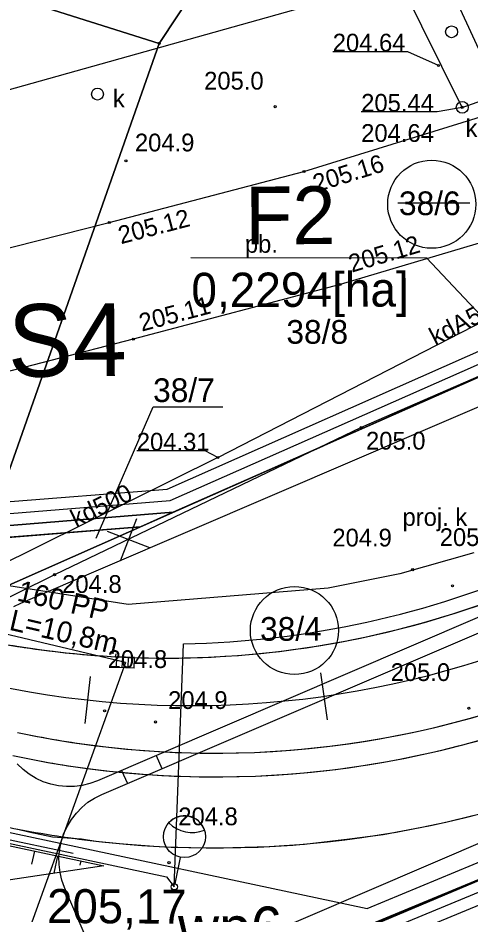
# Model space of a CAD drawing. Extents: x 6512606 to 6513006, y 6022524 to 6022728.
# Drawn here: x 6512813.48 to 6512832.56, y 6022573.02 to 6022610.86 of the extents above; entities that cross this region are included whole.
import ezdxf

# ---------------------------------------------------------------- set-up
doc = ezdxf.new("R2010")
doc.units = 0
for name, color, linetype in [('20', 7, 'Continuous'), ('203-punkt graniczny', 7, 'Continuous'), ('211-numer działki ewidencyjnej', 7, 'Continuous'), ('217-kontur klasyfikacyjny', 7, 'Continuous'), ('218-kontur użytku gruntowego', 7, 'Continuous'), ('219-działka ewidencyjna', 7, 'Continuous'), ('3', 7, 'Continuous'), ('4', 7, 'Continuous'), ('6', 7, 'Continuous'), ('Default', 7, 'Continuous'), ('E_OSW_KABLE', 7, 'Continuous'), ('E_OSW_LAMPA', 7, 'Continuous'), ('kolor_kostka_bet', 7, 'Continuous'), ('kolor_sc_rowerowa', 7, 'Continuous'), ('Level 47', 7, 'Continuous'), ('Level 60', 7, 'Continuous'), ('maxp_bariera_ochronna', 7, 'Continuous'), ('maxp_inst_energ', 7, 'Continuous'), ('maxp_inst_wodociągowa', 7, 'Continuous'), ('maxp_kan_deszczowa', 7, 'Continuous'), ('maxp_kratki', 7, 'Continuous'), ('maxp_krawężnik', 7, 'Continuous'), ('maxp_likwidacje', 7, 'Continuous'), ('maxp_obrzeże', 7, 'Continuous'), ('maxp_opisy', 7, 'Continuous'), ('maxp_os', 7, 'Continuous'), ('maxp_ramka_2', 7, 'Continuous'), ('maxp_skarpa', 7, 'Continuous'), ('Obszar opracowania', 7, 'Continuous'), ('obszar utwardzony', 7, 'Continuous'), ('obszar utwardzony-Atr17', 7, 'Continuous'), ('ogrodzenie', 7, 'Continuous'), ('ogrodzenie trwałe', 7, 'Continuous'), ('pikieta naturalna', 7, 'Continuous'), ('pikieta naturalna-Atr2', 7, 'Continuous'), ('pikieta sztuczna', 7, 'Continuous'), ('pikieta sztuczna-Atr2', 7, 'Continuous'), ('podpora związana z budynkiem (punkt)', 7, 'Continuous'), ('przewód gazowy (linia)', 7, 'Continuous'), ('przewód kanalizacyjny', 7, 'Continuous'), ('przewód kanalizacyjny (linia)', 7, 'Continuous'), ('przewód kanalizacyjny-Atr1', 7, 'Continuous'), ('punkt o określonej wysokości (sieć kanalizacyjna)', 7, 'Continuous'), ('punkt o określonej wysokości (sieć kanalizacyjna)-Atr2', 7, 'Continuous'), ('punkt o określonej wysokości (sieć kanalizacyjna)-Atr3', 7, 'Continuous'), ('punkt wysokościowy naturalny', 7, 'Continuous'), ('punkt wysokościowy naturalny-Atr2', 7, 'Continuous'), ('rzedna', 7, 'Continuous'), ('rzedna-Atr2', 7, 'Continuous'), ('urządzenie techniczne projektowane lub w budowie (sieć kanalizacyjna) - powierzchnia - ob. projektowany', 7, 'Continuous'), ('urządzenie techniczne projektowane lub w budowie (sieć kanalizacyjna) - powierzchnia - ob. projektowany-Atr17', 7, 'Continuous'), ('właz okrągły - siec kanalizacyjna (punkt)', 7, 'Continuous'), ('właz okrągły - siec kanalizacyjna (punkt)-Atr17', 7, 'Continuous')]:
    doc.layers.add(name, color=color, linetype=linetype)

# ---------------------------------------------------------------- blocks, each defined once
blk = doc.blocks.new('203')
at = {"layer": 'Default'}
blk.add_circle((0, 0), 0.45, dxfattribs=at)
blk = doc.blocks.new('PW01')
at = {"layer": 'Default'}
blk.add_circle((0, 0), 0.45, dxfattribs=at)
blk = doc.blocks.new('US22')
at = {"layer": 'Default'}
blk.add_circle((0, 0), 2.5, dxfattribs=at)
blk = doc.blocks.new('IB04')
at = {"layer": 'Default'}
blk.add_circle((0, 0), 2.5, dxfattribs=at)

msp = doc.modelspace()

# ---------------------------------------------------------------- linework, layer by layer
msp.add_line((6512804.476, 6022588.74), (6512820.033, 6022589.983))
at = {"layer": '20'}
msp.add_line((6512818.017, 6022583.64), (6512813.949, 6022572.326), dxfattribs=at)
at = {"layer": '211-numer działki ewidencyjnej'}
msp.add_lwpolyline([(6512816.786, 6022588.887), (6512819.187, 6022594.439), (6512822.133, 6022594.439)], dxfattribs=at)
at = {"layer": '217-kontur klasyfikacyjny'}
for points in [[(6512831.27, 6022627.65), (6512819.44, 6022609.78)], [(6512819.44, 6022609.78), (6512811.09, 6022586.02)], [(6512811.09, 6022586.02), (6512848.55, 6022602.62)], [(6512848.55, 6022602.62), (6512811.09, 6022586.02)], [(6512825.22, 6022571.29), (6512855.78, 6022583.95)]]:
    msp.add_lwpolyline(points, dxfattribs=at)
at = {"layer": '218-kontur użytku gruntowego'}
for points in [[(6512819.44, 6022609.78), (6512831.27, 6022627.65)], [(6512831.27, 6022627.65), (6512819.44, 6022609.78)], [(6512792.55, 6022618.27), (6512819.44, 6022609.78)], [(6512819.44, 6022609.78), (6512792.55, 6022618.27)], [(6512819.44, 6022609.78), (6512811.09, 6022586.02)], [(6512811.09, 6022586.02), (6512819.44, 6022609.78)], [(6512811.09, 6022586.02), (6512848.55, 6022602.62)], [(6512848.55, 6022602.62), (6512811.09, 6022586.02)], [(6512825.22, 6022571.29), (6512855.78, 6022583.95)], [(6512855.78, 6022583.95), (6512825.22, 6022571.29)]]:
    msp.add_lwpolyline(points, dxfattribs=at)
at = {"layer": '219-działka ewidencyjna'}
for points in [[(6512831.27, 6022627.65), (6512819.44, 6022609.78)], [(6512819.44, 6022609.78), (6512792.55, 6022618.27)], [(6512819.44, 6022609.78), (6512811.09, 6022586.02)], [(6512811.09, 6022586.02), (6512848.55, 6022602.62)], [(6512825.22, 6022571.29), (6512855.78, 6022583.95)]]:
    msp.add_lwpolyline(points, dxfattribs=at)
at = {"layer": '3'}
msp.add_line((6512829.51, 6022603.049), (6512832.549, 6022603.049), dxfattribs=at)
at = {"layer": '4'}
for points in [[(6512831.27, 6022627.65), (6512819.44, 6022609.78)], [(6512819.44, 6022609.78), (6512792.55, 6022618.27)], [(6512819.44, 6022609.78), (6512811.09, 6022586.02)], [(6512811.09, 6022586.02), (6512848.55, 6022602.62)], [(6512825.22, 6022571.29), (6512855.78, 6022583.95)]]:
    msp.add_lwpolyline(points, dxfattribs=at)
at = {"layer": '6'}
for centre in [(6512830.944, 6022602.99), (6512825.152, 6022584.993)]:
    msp.add_circle(centre, 1.859, dxfattribs=at)
at = {"layer": 'E_OSW_KABLE'}
msp.add_line((6512820.082, 6022574.17), (6512820.469, 6022584.435), dxfattribs=at)
msp.add_lwpolyline([(6512791.895, 6022580.179), (6512792.146, 6022580.477), (6512819.749, 6022574.599), (6512820.082, 6022574.17)], dxfattribs=at)
msp.add_arc((6512819.75, 6022623.828), 39.4, 271.0457, 293.7363, dxfattribs=at)
at = {"layer": 'E_OSW_LAMPA'}
msp.add_line((6512820.334, 6022575.413), (6512820.109, 6022574.3), dxfattribs=at)
for centre, radius in [((6512820.511, 6022576.288), 0.885), ((6512820.082, 6022574.17), 0.132)]:
    msp.add_circle(centre, radius, dxfattribs=at)
for centre, radius, start, end in [((6512820.511, 6022576.288), 0.885, 18.4482, 138.4482), ((6512820.825, 6022577.825), 1.362, 224.2189, 292.6775)]:
    msp.add_arc(centre, radius, start, end, dxfattribs=at)
at = {"layer": 'kolor_kostka_bet'}
for p, q in [((6512820.033, 6022589.983), (6512848.55, 6022602.62)), ((6512820.033, 6022589.983), (6512804.476, 6022588.74)), ((6512820.033, 6022589.983), (6512818.652, 6022589.371)), ((6512818.652, 6022589.371), (6512804.444, 6022588.236))]:
    msp.add_line(p, q, dxfattribs=at)
for points in [[(6512848.55, 6022602.62), (6512826.343, 6022592.779), (6512820.033, 6022589.983)], [(6512804.444, 6022588.236), (6512818.652, 6022589.371), (6512820.033, 6022589.983)], [(6512773.05, 6022582.65), (6512780.7, 6022581.02), (6512806.2, 6022572.11), (6512806.62, 6022563.51), (6512855.78, 6022583.95)], [(6512773.05, 6022582.65), (6512780.7, 6022581.02), (6512806.2, 6022572.11), (6512806.62, 6022563.51), (6512855.78, 6022583.95)]]:
    msp.add_lwpolyline(points, dxfattribs=at)
for centre, radius, start, end in [((6512819.75, 6022623.828), 40, 270.7527, 293.397), ((6512819.75, 6022623.828), 40, 270.7527, 293.397), ((6512819.75, 6022623.828), 40, 257.9783, 263.418), ((6512819.75, 6022623.828), 40, 258.9864, 263.418), ((6512819.75, 6022623.828), 40, 263.418, 270.7527), ((6512819.75, 6022623.828), 40, 263.418, 270.7527), ((6512821.802, 6022619.813), 40, 257.9783, 293.3967), ((6512821.802, 6022619.813), 40, 257.9783, 293.3967), ((6512821.802, 6022619.813), 41, 257.9783, 293.3967), ((6512821.802, 6022619.813), 44, 262.7977, 293.3967), ((6512821.802, 6022619.813), 44, 257.9787, 262.7977)]:
    msp.add_arc(centre, radius, start, end, dxfattribs=at)
at = {"layer": 'kolor_sc_rowerowa'}
for radius, start, end in [(41, 257.9783, 293.397), (44, 262.7977, 293.3967), (44, 257.9787, 262.7977)]:
    msp.add_arc((6512821.802, 6022619.813), radius, start, end, dxfattribs=at)
at = {"layer": 'Level 60'}
for points in [[(6512816.529, 6022583.052), (6512816.311, 6022581.064)], [(6512826.252, 6022583.207), (6512826.533, 6022581.227)]]:
    msp.add_lwpolyline(points, dxfattribs=at)
at = {"layer": 'maxp_bariera_ochronna'}
msp.add_line((6512753.108, 6022588.943), (6512815.82, 6022575.589), dxfattribs=at)
at = {"layer": 'maxp_inst_energ'}
for p, q in [((6512747.273, 6022590.493), (6512828.214, 6022573.256)), ((6512828.214, 6022573.256), (6512855.354, 6022584.531))]:
    msp.add_line(p, q, dxfattribs=at)
at = {"layer": 'maxp_kan_deszczowa'}
msp.add_line((6512818.017, 6022583.64), (6512807.831, 6022586.066), dxfattribs=at)
for points in [[(6512832.721, 6022588.268), (6512829.602, 6022587.385), (6512826.574, 6022586.776), (6512818.13, 6022586.097), (6512804.444, 6022588.236), (6512787.447, 6022591.855)], [(6512813.474, 6022576.599), (6512813.947, 6022576.499), (6512814.946, 6022576.286), (6512814.946, 6022576.286), (6512816.16, 6022576.199), (6512816.77, 6022576.101), (6512817.776, 6022575.997), (6512818.055, 6022575.972), (6512818.711, 6022575.921), (6512819.683, 6022575.864), (6512820.777, 6022575.825), (6512822.027, 6022575.813), (6512824.089, 6022575.872), (6512825.577, 6022575.975), (6512827.474, 6022576.199), (6512828.891, 6022576.387), (6512830.523, 6022576.686), (6512831.542, 6022576.904), (6512832.682, 6022577.179)]]:
    msp.add_lwpolyline(points, dxfattribs=at)
at = {"layer": 'maxp_kratki'}
for p, q in [((6512817.636, 6022583.433), (6512817.655, 6022583.883)), ((6512817.636, 6022583.433), (6512817.655, 6022583.883)), ((6512818.404, 6022583.851), (6512817.655, 6022583.883)), ((6512818.404, 6022583.851), (6512817.655, 6022583.883)), ((6512817.886, 6022583.423), (6512817.905, 6022583.873)), ((6512817.886, 6022583.423), (6512817.905, 6022583.873)), ((6512818.135, 6022583.412), (6512818.155, 6022583.861)), ((6512818.135, 6022583.412), (6512818.155, 6022583.861)), ((6512818.384, 6022583.401), (6512818.404, 6022583.851)), ((6512818.384, 6022583.401), (6512818.404, 6022583.851)), ((6512818.384, 6022583.401), (6512817.636, 6022583.433)), ((6512818.384, 6022583.401), (6512817.636, 6022583.433))]:
    msp.add_line(p, q, dxfattribs=at)
at = {"layer": 'maxp_krawężnik'}
for centre, start, end in [((6512819.75, 6022623.828), 266.9005, 293.397), ((6512819.75, 6022623.828), 258.9864, 266.9005), ((6512821.802, 6022619.813), 262.7977, 293.397), ((6512821.802, 6022619.813), 257.9783, 262.7977)]:
    msp.add_arc(centre, 40, start, end, dxfattribs=at)
at = {"layer": 'maxp_likwidacje'}
for p, q in [((6512817.808, 6022587.938), (6512818.495, 6022589.719)), ((6512819.042, 6022588.485), (6512817.261, 6022589.172))]:
    msp.add_line(p, q, dxfattribs=at)
at = {"layer": 'maxp_obrzeże'}
msp.add_line((6512817.613, 6022584.009), (6512817.587, 6022583.887), dxfattribs=at)
for radius, start, end in [(41, 262.7977, 293.397), (41, 257.9783, 262.7977), (44, 262.7977, 293.397), (44, 257.9787, 262.7977)]:
    msp.add_arc((6512821.802, 6022619.813), radius, start, end, dxfattribs=at)
at = {"layer": 'maxp_opisy'}
for p in [(6512820.774, 6022600.739), (6512839.545, 6022591.321)]:
    msp.add_line(p, (6512830.726, 6022600.726), dxfattribs=at)
at = {"layer": 'maxp_os'}
msp.add_arc((6512820.776, 6022621.82), 40, 257.9783, 293.397, dxfattribs=at)
at = {"layer": 'maxp_ramka_2'}
for p, q in [((6512819.784, 6022590.966), (6512849.104, 6022603.959)), ((6512819.908, 6022590.475), (6512848.827, 6022603.29)), ((6512804.542, 6022589.748), (6512819.784, 6022590.966)), ((6512804.509, 6022589.244), (6512819.908, 6022590.475))]:
    msp.add_line(p, q, dxfattribs=at)
for points in [[(6512856.423, 6022583.675), (6512826.273, 6022571.185), (6512822.563, 6022569.637), (6512806.155, 6022562.774)], [(6512805.691, 6022562.037), (6512822.756, 6022569.175), (6512826.465, 6022570.723), (6512855.56, 6022582.776)]]:
    msp.add_lwpolyline(points, dxfattribs=at)
at = {"layer": 'maxp_skarpa'}
for p, q in [((6512753.056, 6022588.699), (6512817.11, 6022575.058)), ((6512814.176, 6022575.683), (6512814.059, 6022575.133)), ((6512815.154, 6022575.475), (6512814.998, 6022574.741)), ((6512817.11, 6022575.058), (6512812.885, 6022574.424)), ((6512816.132, 6022575.267), (6512816.093, 6022575.083))]:
    msp.add_line(p, q, dxfattribs=at)
at = {"layer": 'Obszar opracowania'}
msp.add_lwpolyline([(6512710.98, 6022693.84), (6512748.35, 6022694.16), (6512798.11, 6022695.25), (6512807.47, 6022695.46), (6512809.66, 6022606.87), (6512863.71, 6022622.03), (6512875.13, 6022581.36), (6512755.22, 6022535.25), (6512691.61, 6022568.03), (6512709.16, 6022605.16)], close=True, dxfattribs=at)
at = {"layer": 'obszar utwardzony'}
msp.add_lwpolyline([(6512812.81, 6022633.6), (6512816.07, 6022632.65), (6512815.94, 6022630.05), (6512811.75, 6022615.46), (6512809.03, 6022605.91), (6512807.28, 6022599.67), (6512817.34, 6022602.22), (6512825.55, 6022604.37), (6512836.54, 6022607.78), (6512838.38, 6022602.97), (6512827.08, 6022599.6), (6512818.35, 6022597.29), (6512807.91, 6022594.59), (6512801.11, 6022596.47), (6512802.38, 6022600.88), (6512804.17, 6022607.14), (6512806.87, 6022616.66), (6512807.12, 6022617.53), (6512808.57, 6022622.5), (6512808.8, 6022623.37), (6512810.76, 6022630.26), (6512810.85, 6022630.66), (6512811.87, 6022630.4), (6512812.08, 6022631.12)], close=True, dxfattribs=at)
at = {"layer": 'ogrodzenie'}
msp.add_lwpolyline([(6512804.444, 6022588.236), (6512818.652, 6022589.371), (6512826.343, 6022592.779)], dxfattribs=at)
at = {"layer": 'ogrodzenie trwałe'}
for points in [[(6512839.9, 6022598.76), (6512827.97, 6022593.56), (6512815.03, 6022587.35), (6512805.68, 6022582.71), (6512799.86, 6022579.98), (6512797.99, 6022580.48)], [(6512818.46, 6022560.27), (6512812.53, 6022565.9), (6512821.8, 6022569.74), (6512835.02, 6022575.32), (6512844.28, 6022579.16), (6512845.12, 6022578.38)]]:
    msp.add_lwpolyline(points, dxfattribs=at)
at = {"layer": 'przewód gazowy (linia)'}
msp.add_lwpolyline([(6512826.28, 6022623.56), (6512830.93, 6022613.86), (6512833.19, 6022608.97), (6512847.18, 6022613.76), (6512847.79, 6022614.02)], dxfattribs=at)
at = {"layer": 'przewód kanalizacyjny'}
for points in [[(6512821.92, 6022592.3), (6512839.38, 6022601.27), (6512844.43, 6022605.49), (6512845.59, 6022604.41), (6512846.7, 6022605.53), (6512847.74, 6022606.78)], [(6512821.92, 6022592.3), (6512810.63, 6022586.7), (6512798.85, 6022579.95)]]:
    msp.add_lwpolyline(points, dxfattribs=at)
at = {"layer": 'przewód kanalizacyjny (linia)'}
for points in [[(6512832.23, 6022607.08), (6512824.55, 6022622.58)], [(6512832.23, 6022607.08), (6512853.7, 6022614.72)]]:
    msp.add_lwpolyline(points, dxfattribs=at)
at = {"layer": 'punkt o określonej wysokości (sieć kanalizacyjna)-Atr2'}
for points in [[(6512831.23, 6022608.85), (6512829.94, 6022609.43), (6512826.767, 6022609.43)], [(6512832.23, 6022607.08), (6512831.17, 6022606.89), (6512827.966, 6022606.89)]]:
    msp.add_lwpolyline(points, dxfattribs=at)
at = {"layer": 'rzedna-Atr2'}
msp.add_lwpolyline([(6512821.92, 6022592.3), (6512821.38, 6022592.58), (6512818.5, 6022592.58)], dxfattribs=at)
at = {"layer": 'urządzenie techniczne projektowane lub w budowie (sieć kanalizacyjna) - powierzchnia - ob. projektowany'}
for points in [[(6512813.31, 6022586), (6512813.61, 6022586.15), (6512845.46, 6022599.83)], [(6512848.68, 6022592.32), (6512816.84, 6022578.64), (6512816.52, 6022578.53), (6512816.2, 6022578.45), (6512815.87, 6022578.41), (6512815.53, 6022578.4), (6512815.2, 6022578.44), (6512814.87, 6022578.51), (6512814.55, 6022578.61), (6512814.25, 6022578.75), (6512813.96, 6022578.93), (6512813.7, 6022579.13), (6512813.45, 6022579.37)], [(6512816.32, 6022572.12), (6512815.45, 6022574.14), (6512815.34, 6022574.45), (6512815.26, 6022574.78), (6512815.22, 6022575.11), (6512815.21, 6022575.45), (6512815.25, 6022575.78), (6512815.32, 6022576.11), (6512815.42, 6022576.43), (6512815.57, 6022576.73), (6512815.74, 6022577.02), (6512815.95, 6022577.28), (6512816.18, 6022577.52), (6512816.44, 6022577.74), (6512816.72, 6022577.92), (6512817.02, 6022578.07), (6512848.86, 6022591.74)], [(6512852.09, 6022584.23), (6512820.25, 6022570.56)], [(6512819.32, 6022579.71), (6512819.55, 6022579.16)], [(6512817.86, 6022579.08), (6512818.1, 6022578.53)]]:
    msp.add_lwpolyline(points, dxfattribs=at)

# ---------------------------------------------------------------- block references
at = {"layer": '203-punkt graniczny', "xscale": 0.1, "yscale": 0.10000000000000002}
msp.add_blockref('203', (6512819.44, 6022609.78), dxfattribs=at)
at = {"layer": 'pikieta naturalna', "xscale": 0.1, "yscale": 0.10000000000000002}
for p in [(6512827.97, 6022593.56), (6512830.14, 6022587.56), (6512815.03, 6022587.35), (6512817.14, 6022581.6), (6512832.51, 6022581.71), (6512819.86, 6022575.19)]:
    msp.add_blockref('PW01', p, dxfattribs=at)
at = {"layer": 'pikieta sztuczna', "xscale": 0.1, "yscale": 0.10000000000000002}
for p in [(6512825.55, 6022604.37), (6512817.34, 6022602.22), (6512827.08, 6022599.6), (6512818.35, 6022597.29)]:
    msp.add_blockref('PW01', p, dxfattribs=at)
at = {"layer": 'podpora związana z budynkiem (punkt)', "xscale": 0.1, "yscale": 0.10000000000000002}
msp.add_blockref('IB04', (6512831.78, 6022610.27), dxfattribs=at)
at = {"layer": 'punkt o określonej wysokości (sieć kanalizacyjna)', "xscale": 0.1, "yscale": 0.10000000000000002}
for p in [(6512831.23, 6022608.85), (6512832.23, 6022607.08)]:
    msp.add_blockref('PW01', p, dxfattribs=at)
at = {"layer": 'punkt wysokościowy naturalny', "xscale": 0.1, "yscale": 0.10000000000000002}
for p in [(6512824.34, 6022607.11), (6512818.04, 6022604.82), (6512831.82, 6022586.88), (6512819.29, 6022581.13)]:
    msp.add_blockref('PW01', p, dxfattribs=at)
at = {"layer": 'rzedna', "xscale": 0.1, "yscale": 0.10000000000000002}
msp.add_blockref('PW01', (6512821.92, 6022592.3), dxfattribs=at)
at = {"layer": 'właz okrągły - siec kanalizacyjna (punkt)', "xscale": 0.1, "yscale": 0.10000000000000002}
for p in [(6512816.84, 6022607.64), (6512832.23, 6022607.08)]:
    msp.add_blockref('US22', p, dxfattribs=at)

# ---------------------------------------------------------------- texts
at = {"layer": '211-numer działki ewidencyjnej'}
for s, p in [('38/6', (6512829.56, 6022602.53)), ('38/8', (6512824.81, 6022597.1)), ('38/7', (6512819.187, 6022594.639)), ('38/4', (6512823.7, 6022584.56))]:
    msp.add_text(s, height=1, dxfattribs=at).set_placement(p)
at = {"layer": '4'}
for s, p in [('38/6', (6512829.56, 6022602.53)), ('38/4', (6512823.7, 6022584.56))]:
    msp.add_text(s, height=1, dxfattribs=at).set_placement(p)
at = {"layer": 'Level 47'}
for s, height, rotation, p in [('160 PP', 0.8847, 346.919, (6512813.405, 6022586.263)), ('L=10,8m', 0.8847, 346.919, (6512813.074, 6022585.031)), ('205,17', 1.4377, 359.7281, (6512814.711, 6022572.642)), ('wp6', 1.7971, 359.7281, (6512820.23, 6022571.557))]:
    msp.add_text(s, height=height, rotation=rotation, dxfattribs=at).set_placement(p)
at = {"layer": 'maxp_inst_wodociągowa'}
msp.add_text('S4', height=3.0671, rotation=0.5777, dxfattribs=at).set_placement((6512813.073, 6022595.694))
at = {"layer": 'maxp_opisy'}
for s, height, p in [('F2', 2.4386, (6512823.076, 6022601.296)), ('0,2294[ha]', 1.4515, (6512820.804, 6022598.642))]:
    msp.add_text(s, height=height, rotation=0.1859, dxfattribs=at).set_placement(p)
at = {"layer": 'obszar utwardzony-Atr17'}
msp.add_text('pb.', height=0.75, dxfattribs=at).set_placement((6512823.06, 6022600.94))
at = {"layer": 'pikieta naturalna-Atr2'}
for s, p in [('205.0', (6512828.17, 6022592.63)), ('204.9', (6512826.75, 6022588.54)), ('204.8', (6512815.35, 6022586.58)), ('204.8', (6512817.27, 6022583.41)), ('205.0', (6512829.21, 6022582.86)), ('204.8', (6512820.25, 6022576.77))]:
    msp.add_text(s, height=0.75, dxfattribs=at).set_placement(p)
at = {"layer": 'pikieta sztuczna-Atr2'}
for s, rotation, p in [('205.16', 17.238, (6512826.07, 6022603.49)), ('205.12', 14.675, (6512817.83, 6022601.3)), ('205.12', 16.606, (6512827.57, 6022600.1)), ('205.11', 14.821, (6512818.71, 6022597.61))]:
    msp.add_text(s, height=0.75, rotation=rotation, dxfattribs=at).set_placement(p)
at = {"layer": 'przewód kanalizacyjny-Atr1'}
for s, rotation, p in [('kdA500', 27.192, (6512831.09, 6022597.01)), ('kd500', 26.382, (6512815.94, 6022589.33))]:
    msp.add_text(s, height=0.75, rotation=rotation, dxfattribs=at).set_placement(p)
at = {"layer": 'punkt o określonej wysokości (sieć kanalizacyjna)-Atr2'}
for s, p in [('204.64', (6512826.767, 6022609.438)), ('205.44', (6512827.966, 6022606.897))]:
    msp.add_text(s, height=0.75, dxfattribs=at).set_placement(p)
at = {"layer": 'punkt o określonej wysokości (sieć kanalizacyjna)-Atr3'}
msp.add_text('204.64', height=0.75, dxfattribs=at).set_placement((6512827.966, 6022605.622))
at = {"layer": 'punkt wysokościowy naturalny-Atr2'}
for s, p in [('205.0', (6512821.34, 6022607.83)), ('204.9', (6512818.42, 6022605.22)), ('205.1', (6512831.28, 6022588.56)), ('204.9', (6512819.82, 6022581.68))]:
    msp.add_text(s, height=0.75, dxfattribs=at).set_placement(p)
at = {"layer": 'rzedna-Atr2'}
msp.add_text('204.31', height=0.75, dxfattribs=at).set_placement((6512818.5, 6022592.588))
at = {"layer": 'urządzenie techniczne projektowane lub w budowie (sieć kanalizacyjna) - powierzchnia - ob. projektowany-Atr17'}
msp.add_text('proj. k', height=0.75, dxfattribs=at).set_placement((6512829.71, 6022589.41))
at = {"layer": 'właz okrągły - siec kanalizacyjna (punkt)-Atr17'}
for p in [(6512817.49, 6022607.08), (6512832.37, 6022605.83)]:
    msp.add_text('k', height=0.75, dxfattribs=at).set_placement(p)

doc.saveas('drawing.dxf')
